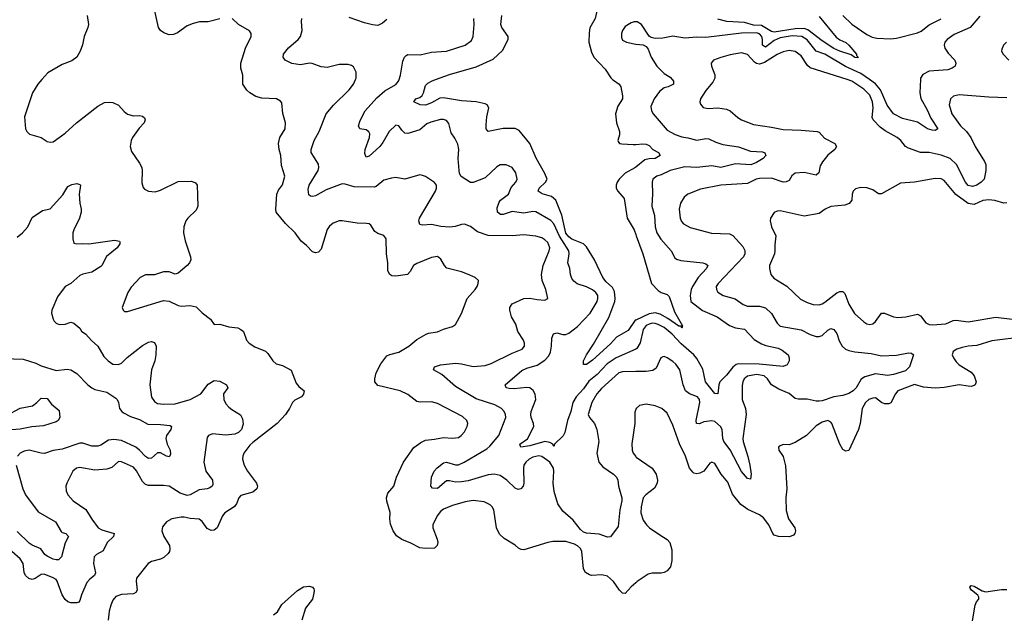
# Model space of a CAD drawing. Header units: inches. Extents: x 1552611 to 1694776, y 811966 to 917215.
# Tile 293 of 549: x 1635866 to 1642473, y 876415 to 880402. Entities that reach past the tile are written whole.
import ezdxf

# ---------------------------------------------------------------- set-up
doc = ezdxf.new("R2010")
doc.units = ezdxf.units.IN
doc.header["$MEASUREMENT"] = 0
for name, color, linetype in [('B6837', 7, 'Continuous'), ('B6838', 7, 'Continuous'), ('B6847', 7, 'Continuous'), ('B6848', 7, 'Continuous')]:
    doc.layers.add(name, color=color, linetype=linetype)

msp = doc.modelspace()

# ---------------------------------------------------------------- linework, layer by layer
at = {"layer": 'B6837', "color": 5}
for points, elevation in [([(1636015.5, 880000), (1635988.5, 879970), (1635952.2, 879910), (1635898, 879750), (1635903.8, 879670), (1635914, 879650), (1635932.4, 879632.4), (1636010, 879610.5), (1636050, 879584.9), (1636070, 879579.3), (1636090, 879581.6), (1636170, 879640.3), (1636247.8, 879710), (1636390, 879822), (1636434.7, 879845.3), (1636470, 879848.7), (1636490, 879845.3), (1636528.9, 879828.9), (1636566.1, 879786.1), (1636590, 879767.2), (1636630, 879755.8), (1636670, 879758.4), (1636690, 879754.9), (1636703.4, 879743.4), (1636708, 879730), (1636700.4, 879710), (1636666.5, 879673.5), (1636623.1, 879610), (1636613.4, 879590), (1636607.2, 879550), (1636616.7, 879516.7), (1636670, 879439.1), (1636684.4, 879410), (1636688.5, 879390), (1636686.4, 879306.4), (1636695.5, 879275.5), (1636704.4, 879264.4), (1636730.4, 879250.4), (1636775.2, 879244.8), (1636810, 879257.1), (1636930, 879315.3), (1637018.4, 879318.4), (1637045.5, 879305.5), (1637056.3, 879290), (1637062, 879150), (1637050, 879122.9), (1636993.7, 879070), (1636980.3, 879050), (1636966.5, 879010), (1636965.5, 878970), (1636975.9, 878915.9), (1637012.4, 878810), (1637014.9, 878790), (1637004.9, 878770), (1636990.7, 878750), (1636930, 878699.3), (1636910, 878692.7), (1636870, 878709.6), (1636830, 878707.8), (1636770, 878689.4), (1636710, 878687.3), (1636673.4, 878670), (1636613.8, 878606.2), (1636590.5, 878570), (1636553.4, 878470), (1636560.7, 878450), (1636570, 878443), (1636590, 878442.4), (1636830, 878515.3), (1636870, 878512.2), (1636930, 878481.3), (1636950, 878477), (1637010, 878483.1), (1637050, 878472.4), (1637090, 878433), (1637146, 878390), (1637170, 878354), (1637210, 878357.3), (1637270, 878338.4), (1637330, 878332), (1637350, 878322), (1637366.7, 878306.7), (1637388, 878250), (1637406.8, 878230), (1637444.8, 878204.8), (1637515.2, 878175.2), (1637530, 878160.5), (1637563.7, 878110), (1637588, 878090), (1637630, 878079.5), (1637687.9, 878047.9), (1637721, 877961), (1637739.1, 877939.1), (1637774.3, 877910), (1637770, 877886), (1637756.3, 877870), (1637713.1, 877846.9), (1637695.5, 877830), (1637675.8, 877790), (1637648.5, 877750), (1637594.4, 877690), (1637430, 877562.4), (1637410, 877543.5), (1637368.9, 877490), (1637362.3, 877470), (1637362, 877450), (1637371.5, 877410), (1637393.8, 877370), (1637454.6, 877290), (1637461.7, 877270), (1637456.5, 877250), (1637430, 877228.9), (1637350, 877206.6), (1637336.5, 877190), (1637320.7, 877150), (1637304.7, 877130), (1637241.5, 877090), (1637227.5, 877070), (1637191.3, 876990), (1637170, 876973.3), (1637150, 876971.8), (1637124.1, 876984.1), (1637090, 877032.1), (1637070, 877047.6), (1637010, 877051.3), (1636970, 877061.5), (1636950, 877061.8), (1636886, 877050), (1636850.7, 877030), (1636824.7, 876995.3), (1636819.3, 876970), (1636834, 876930), (1636870.3, 876870), (1636874.4, 876845.6), (1636872, 876830), (1636863, 876817), (1636832.7, 876790), (1636810, 876778.3), (1636750, 876763), (1636728.2, 876750), (1636650.4, 876650), (1636647.8, 876630), (1636654, 876570), (1636646.3, 876553.7), (1636630, 876546.2), (1636550, 876541.5), (1636511.6, 876528.4), (1636490, 876502.7), (1636476.5, 876470), (1636465.5, 876430), (1636460.3, 876370)], 980), ([(1640000, 876619.4), (1639970, 876593.7), (1639930, 876548.7), (1639910, 876550.7), (1639890, 876570.7), (1639850, 876629), (1639810, 876664.4), (1639772.3, 876672.3), (1639704, 876670), (1639690, 876672.8), (1639662.7, 876690), (1639650, 876714), (1639638.3, 876830), (1639629.8, 876850), (1639610, 876869), (1639590, 876878.3), (1639530, 876896.8), (1639442.8, 876897.2), (1639410, 876891), (1639250, 876841.4), (1639230, 876842.9), (1639212.9, 876852.9), (1639190, 876872.7), (1639116.6, 876916.6), (1639086, 876946), (1639065.3, 876990), (1639047.2, 877110), (1639036.8, 877130), (1639022.6, 877142.6), (1638982.7, 877162.7), (1638910, 877172.3), (1638855.2, 877164.8), (1638770, 877139.4), (1638710, 877114), (1638690, 877099.8), (1638667.1, 877070), (1638639.2, 877010), (1638637.5, 876990), (1638668, 876912), (1638670.8, 876890), (1638666.9, 876870), (1638650, 876853.1), (1638590, 876850.6), (1638550, 876854.6), (1638490, 876887.1), (1638429.9, 876909.9), (1638394.9, 876934.9), (1638372, 876970), (1638354.6, 877014.5), (1638349.8, 877050), (1638351.6, 877091.6), (1638329, 877169), (1638327.7, 877190), (1638337, 877223), (1638376.3, 877270), (1638394, 877330), (1638441, 877430), (1638510, 877528.4), (1638557.4, 877562.6), (1638590, 877577.8), (1638650, 877583.8), (1638710, 877596.5), (1638770, 877590.3), (1638810, 877595.8), (1638829.5, 877610), (1638850, 877633.4), (1638869.7, 877670), (1638874.3, 877690), (1638866, 877710), (1638836.9, 877736.9), (1638670, 877824), (1638630, 877834.8), (1638553, 877833), (1638530, 877838.7), (1638470, 877884.7), (1638419.3, 877910), (1638270, 877944.7), (1638249.7, 877970), (1638248.5, 877990), (1638258.8, 878030), (1638288.5, 878091.5), (1638330, 878143.6), (1638350, 878154.3), (1638410, 878168.9), (1638476.9, 878210), (1638530, 878254.9), (1638593.2, 878290), (1638610, 878297), (1638670, 878305.3), (1638710, 878323.8), (1638770, 878342), (1638790, 878354), (1638831.3, 878428.7), (1638869.8, 878530.2), (1638922.7, 878590), (1638935.1, 878610), (1638942.7, 878630), (1638944, 878650), (1638922, 878670), (1638870, 878693), (1638830, 878707.8), (1638732.8, 878732.8), (1638716.2, 878750), (1638692.6, 878792.6), (1638670, 878811.1), (1638630, 878805.1), (1638530, 878765.1), (1638508.7, 878750), (1638485.5, 878710), (1638468.6, 878691.4), (1638390, 878679.7), (1638362.7, 878682.7), (1638349.3, 878690), (1638335.6, 878715.6), (1638337.4, 878770), (1638327.1, 878830), (1638326, 878930), (1638310, 878951.8), (1638270, 878965.1), (1638250, 878979.6), (1638222.8, 879022.8), (1638210.8, 879030.8), (1638193.9, 879033.9), (1638130, 879035.6), (1638030, 879051.8), (1638010, 879051.8), (1637970, 879034.5), (1637945.4, 879014.5), (1637930, 878991.8), (1637890, 878861.2), (1637870, 878840.9), (1637850, 878835.1), (1637830, 878843.7), (1637790, 878885.6), (1637754.2, 878914.1), (1637715.1, 878970), (1637650, 879032.3), (1637586.4, 879110), (1637584.4, 879130), (1637592.2, 879230), (1637603, 879257), (1637630, 879293), (1637644.8, 879350), (1637622.8, 879422.8), (1637619.2, 879490), (1637607.1, 879530), (1637603.5, 879570), (1637612.2, 879610), (1637647.6, 879670), (1637649.6, 879710), (1637631.9, 879771.9), (1637624.1, 879844.1), (1637615.6, 879855.6), (1637590, 879871.3), (1637490, 879876), (1637450, 879885.1), (1637410, 879909.7), (1637390, 879928.3), (1637363.9, 879970), (1637363.7, 880000)], 980), ([(1640000, 878038.3), (1639910, 878036.2), (1639886.7, 878030), (1639770, 877926), (1639738.2, 877890), (1639705.3, 877830), (1639681.2, 877750), (1639688.7, 877730), (1639722.5, 877690), (1639739.3, 877650), (1639752.9, 877570), (1639737.8, 877490), (1639752.6, 877430), (1639779, 877399), (1639851.6, 877350), (1639871.5, 877330), (1639880.3, 877310), (1639884.5, 877270), (1639905.8, 877190), (1639907.5, 877170), (1639893.8, 877110), (1639882.2, 876997.8), (1639830, 876929.5), (1639810, 876926), (1639754, 876946), (1639670, 876952.3), (1639650, 876961), (1639630, 876978.2), (1639580, 877040), (1639510, 877101.5), (1639477, 877150), (1639453.1, 877233.1), (1639444.9, 877290), (1639451.3, 877370), (1639448.7, 877390), (1639423.2, 877430), (1639370, 877467.9), (1639350, 877472.2), (1639310, 877463.9), (1639283.9, 877450), (1639261.5, 877430), (1639249.4, 877410), (1639246.1, 877390), (1639249, 877290), (1639243.5, 877270), (1639228.1, 877251.9), (1639210, 877247.4), (1639190, 877255.4), (1639134.2, 877310), (1639090, 877339.6), (1639050, 877349.9), (1639010, 877344.2), (1638875.5, 877304.5), (1638830, 877297.2), (1638790, 877295.4), (1638750, 877303.9), (1638730, 877303.7), (1638670, 877253.8), (1638636.2, 877256.2), (1638623.8, 877270), (1638629.8, 877330), (1638648.2, 877370), (1638668, 877392), (1638710, 877425.2), (1638730, 877431), (1638790, 877411.3), (1638810, 877411.8), (1638848.9, 877430), (1639000.2, 877519.8), (1639021.4, 877538.6), (1639080.9, 877610), (1639128.3, 877730), (1639126.6, 877750), (1639118, 877770), (1639098.9, 877790), (1639055.1, 877815.1), (1638930, 877855.2), (1638790, 877937.8), (1638699.3, 878019.3), (1638642.7, 878050), (1638649.4, 878070), (1638690, 878084), (1638790, 878094.2), (1638830, 878091.1), (1638910, 878073.7), (1638990, 878079.7), (1639030, 878092.3), (1639170, 878163.2), (1639238.4, 878190), (1639252.8, 878210), (1639254, 878230), (1639246.3, 878250), (1639208.6, 878308.6), (1639196.4, 878356.4), (1639167, 878407), (1639154.7, 878450), (1639155.4, 878470), (1639170, 878493.7), (1639249.8, 878530.2), (1639290, 878531.1), (1639338.4, 878521.6), (1639390, 878519.3), (1639409.2, 878530), (1639396.9, 878590), (1639372.4, 878650), (1639367.7, 878690), (1639377.7, 878750), (1639419.8, 878850), (1639423.9, 878870), (1639410, 878905.6), (1639390, 878924.4), (1639370, 878937.2), (1639330, 878947.2), (1639250, 878957.2), (1639170.2, 878949.8), (1639010, 878951.7), (1638937.8, 878977.8), (1638890, 879013), (1638850, 879028.3), (1638830, 879027.2), (1638787.8, 879012.2), (1638752.1, 879008), (1638692.9, 879013), (1638630, 879026.6), (1638570, 879020.9), (1638550, 879026.3), (1638543.5, 879050), (1638547.8, 879070), (1638655.5, 879250), (1638663.5, 879270), (1638662.9, 879290), (1638650, 879309.3), (1638590, 879349.4), (1638570, 879356.2), (1638550, 879359.6), (1638450, 879331.3), (1638390, 879341.5), (1638362, 879338), (1638310, 879324.7), (1638258, 879282), (1638243.7, 879276.3), (1638110, 879278.5), (1638050, 879297.3), (1638030, 879298.5), (1637921.4, 879258.6), (1637850, 879219.7), (1637830, 879213.6), (1637816.6, 879216.6), (1637806.7, 879226.7), (1637801.8, 879261.8), (1637807.7, 879290), (1637868.2, 879390), (1637874.3, 879410), (1637871.3, 879431.3), (1637822.9, 879510), (1637821.6, 879530), (1637842.2, 879590), (1637875, 879650), (1637923.5, 879770), (1637972.7, 879827.3), (1638076.3, 879930), (1638105.1, 879970), (1638118.4, 880000)], 960), ([(1640000, 878189.2), (1639868.7, 878130), (1639808.7, 878091.3), (1639741.2, 878018.8), (1639685.6, 877974.4), (1639650, 877922), (1639599.8, 877870), (1639578.3, 877830), (1639565.4, 877770), (1639542.9, 877710), (1639523.8, 877630), (1639512.1, 877607.9), (1639454.9, 877550), (1639450, 877535.3), (1639443.7, 877550), (1639422.8, 877562.8), (1639390, 877569.9), (1639290, 877539.5), (1639228.7, 877530), (1639222.6, 877550), (1639273, 877587), (1639315.4, 877670), (1639314.3, 877690), (1639298.3, 877730), (1639295.1, 877750), (1639298.5, 877770), (1639328.9, 877850), (1639326.1, 877886.1), (1639312.4, 877912.4), (1639290, 877928.7), (1639270, 877931.5), (1639183.7, 877923.7), (1639150, 877925), (1639129.4, 877930), (1639124.7, 877950), (1639234.9, 878045.1), (1639270, 878062.3), (1639338, 878082), (1639390, 878114.4), (1639416.4, 878143.6), (1639428.4, 878170), (1639434.9, 878210), (1639436.2, 878263.8), (1639447.3, 878292.7), (1639470, 878299), (1639510, 878288.1), (1639530, 878288.1), (1639550, 878297.6), (1639610, 878340.6), (1639694.1, 878430), (1639741, 878510), (1639746.3, 878530), (1639745.6, 878550), (1639733.1, 878570), (1639710, 878588.7), (1639670, 878607.9), (1639607.4, 878627.4), (1639584.7, 878644.7), (1639570, 878664.2), (1639561.1, 878690), (1639557.5, 878730), (1639544.5, 878770), (1639554.1, 878830), (1639549.9, 878850), (1639488.5, 878948.5), (1639450.4, 879030.4), (1639430, 879052.4), (1639330, 879110.7), (1639310, 879113.7), (1639250, 879102.6), (1639170, 879113.6), (1639110, 879093.3), (1639092.7, 879092.7), (1639071.5, 879110), (1639070, 879138), (1639083.7, 879176.3), (1639092.6, 879190), (1639146.2, 879230), (1639164.9, 879275.1), (1639194.7, 879310), (1639204, 879330), (1639194.6, 879374.5), (1639170, 879409.7), (1639130, 879426.6), (1639090, 879427.8), (1639067, 879413), (1638990, 879339.3), (1638910, 879309.4), (1638890, 879309.3), (1638828.9, 879348.9), (1638817.8, 879370), (1638814.2, 879390), (1638807.4, 879470), (1638812.2, 879530), (1638805, 879565), (1638785.7, 879605.7), (1638761.2, 879641.2), (1638744.6, 879704.6), (1638730, 879724), (1638710, 879731.6), (1638690, 879732.2), (1638625.5, 879714.5), (1638598.4, 879701.6), (1638550, 879662.3), (1638470, 879637.6), (1638450, 879640.7), (1638430, 879659.5), (1638410, 879689.4), (1638390, 879694.3), (1638344.8, 879650), (1638303.8, 879576.2), (1638282.7, 879550), (1638210, 879484.7), (1638190, 879478), (1638182.3, 879502.3), (1638184.1, 879530), (1638213.3, 879610), (1638214.8, 879634.8), (1638209.8, 879649.8), (1638190, 879662.7), (1638148.9, 879668.9), (1638138.5, 879690), (1638150, 879726), (1638185.1, 879790), (1638262, 879878), (1638315.4, 879924.6), (1638390, 879967.6), (1638408.2, 879990), (1638411.5, 880000)], 940), ([(1640000, 878384.7), (1639996.8, 878383.2), (1639950, 878313.8), (1639870.7, 878269.3), (1639830, 878225.1), (1639710, 878114.5), (1639670, 878086.6), (1639650, 878085.2), (1639649.7, 878110), (1639669.8, 878150), (1639717, 878223), (1639819.3, 878400.7), (1639859.7, 878510), (1639862.1, 878530), (1639856.9, 878576.9), (1639843.6, 878603.6), (1639800.8, 878640.8), (1639778.8, 878670), (1639722.5, 878790), (1639670, 878875.9), (1639650, 878897), (1639570, 878928.6), (1639550, 878942.6), (1639530, 878968.2), (1639503.1, 879090), (1639464.7, 879190), (1639435, 879215), (1639371.7, 879231.8), (1639344.2, 879250), (1639350.8, 879270), (1639394.2, 879310), (1639404.6, 879330), (1639390, 879368.3), (1639332.4, 879472.4), (1639288.7, 879570), (1639216.8, 879656.8), (1639190, 879672.1), (1639110, 879671.1), (1639009, 879650), (1638996.2, 879670), (1638996.3, 879696.3), (1639001.1, 879750), (1639013.3, 879810), (1639002.7, 879830), (1638990, 879835.8), (1638929, 879851), (1638830, 879856.4), (1638710, 879877.5), (1638685.4, 879874.6), (1638630, 879842.5), (1638590, 879828.2), (1638553.2, 879830), (1638509.8, 879850), (1638524.5, 879870), (1638550, 879879.6), (1638566.7, 879893.3), (1638576.1, 879910), (1638590, 879959.5), (1638605, 879975), (1638629.6, 879990), (1638657, 880000)], 920), ([(1639844.9, 880000), (1639850, 879994.9), (1639888.9, 879968.9), (1639899.5, 879950), (1639912.2, 879890), (1639911.3, 879870), (1639878.7, 879821.3), (1639864.2, 879770), (1639870.3, 879710), (1639890.4, 879650), (1639890.4, 879629.6), (1639880.7, 879590), (1639883, 879583), (1639890.7, 879570.7), (1639907.3, 879567.3), (1639983.5, 879563.5), (1640000, 879564.7)], 920), ([(1640000, 879411.1), (1639993.9, 879406.1), (1639930, 879370.7), (1639888.9, 879330), (1639875.7, 879310), (1639868.8, 879290), (1639869.4, 879270), (1639880.7, 879250), (1639921.5, 879201.5), (1639942, 879070), (1639988.8, 878990), (1640000, 878960.3)], 920), ([(1635850, 878942), (1635885.1, 878970), (1635919.6, 879010), (1635950, 879072.4), (1636019.3, 879120.7), (1636070, 879132.7), (1636154.6, 879225.4), (1636190, 879281.6), (1636214.9, 879294.9), (1636250, 879300.7), (1636270, 879294.8), (1636273, 879290), (1636265.3, 879230), (1636268.8, 879168.8), (1636278.4, 879130), (1636278.7, 879110), (1636268.1, 879070), (1636228.6, 878991.4), (1636222.7, 878970), (1636222.2, 878930), (1636230, 878902), (1636250, 878895.8), (1636290, 878899.5), (1636330, 878896.9), (1636502, 878922), (1636534.6, 878914.6), (1636538.8, 878910), (1636536.8, 878896.8), (1636519.1, 878870), (1636447.9, 878812.1), (1636418, 878750), (1636410, 878743.5), (1636350, 878707.2), (1636290, 878693.2), (1636270, 878683.5), (1636210, 878631.2), (1636170, 878609.5), (1636120.5, 878539.5), (1636082.4, 878450), (1636078.4, 878430), (1636090.4, 878390), (1636098.2, 878378.2), (1636110, 878364.4), (1636130, 878353.7), (1636170, 878356), (1636210, 878370.3), (1636230, 878363.7), (1636268.5, 878330), (1636280.5, 878310), (1636310.2, 878290.2), (1636347.3, 878247.3), (1636390, 878210.3), (1636430, 878140.3), (1636458.7, 878110), (1636490, 878089.3), (1636530, 878087.2), (1636550, 878094.9), (1636588, 878132), (1636690, 878214.4), (1636730, 878236.5), (1636750, 878240.4), (1636770, 878233), (1636782.4, 878210), (1636779.6, 878150), (1636772.3, 878110), (1636750.3, 878050), (1636738.8, 877950), (1636750, 877867.7), (1636770, 877837), (1636790, 877825.2), (1636830, 877819.6), (1636910, 877822.4), (1637009.6, 877850), (1637081.1, 877890), (1637130, 877952.9), (1637170, 877978), (1637210, 877973.7), (1637254, 877950), (1637262.8, 877930), (1637234, 877890), (1637235.3, 877850), (1637250, 877823), (1637270, 877800.5), (1637290, 877783), (1637347.5, 877747.5), (1637360.9, 877720.9), (1637365.1, 877685.1), (1637353.8, 877650), (1637334.4, 877630), (1637310, 877618.9), (1637250, 877611.2), (1637159.6, 877620.4), (1637133, 877610), (1637123.5, 877596.5), (1637101.2, 877430), (1637114, 877370), (1637158.9, 877310), (1637160.9, 877279.1), (1637158, 877270), (1637142.9, 877257.1), (1637124.7, 877250), (1637070, 877243.8), (1637010.1, 877209.9), (1636990, 877206), (1636942.2, 877222.2), (1636870, 877268.7), (1636830, 877274.2), (1636730, 877273.6), (1636710, 877280.9), (1636690, 877299.7), (1636650, 877372.1), (1636630, 877395.9), (1636550, 877433.1), (1636530, 877433.7), (1636485.1, 877394.9), (1636450, 877382.8), (1636370, 877376.5), (1636270, 877394.5), (1636247, 877390), (1636223.5, 877370), (1636181.3, 877290), (1636175.8, 877270), (1636176.7, 877236.7), (1636188.5, 877210), (1636225.3, 877170), (1636310, 877112.4), (1636350, 877047.4), (1636392.9, 876990), (1636416.3, 876976.3), (1636499.5, 876950), (1636496, 876930), (1636453.5, 876890), (1636426.4, 876833.6), (1636380.3, 876810), (1636366.3, 876793.7), (1636361.3, 876750), (1636373.9, 876686.1), (1636367.8, 876670), (1636335.7, 876644.3), (1636317.3, 876622.7), (1636280.2, 876539.8), (1636270, 876501.2), (1636262, 876490), (1636250, 876485.1), (1636210, 876486.2), (1636190, 876491.8), (1636170, 876507.4), (1636150, 876538), (1636118, 876630), (1636110, 876641.1), (1636090, 876654.1), (1636030, 876677), (1636010, 876676.2), (1635970, 876649.8), (1635950, 876642.2), (1635928.1, 876648.1), (1635905.1, 876670), (1635894.8, 876690), (1635889.8, 876749.8), (1635870, 876780.5), (1635813.3, 876830)], 960), ([(1635690.9, 878129.1), (1635890, 878121.5), (1635974.6, 878094.6), (1636010, 878076.5), (1636110, 878045.7), (1636184.6, 878055.4), (1636210, 878050.3), (1636250, 878024.9), (1636323.2, 877950), (1636350, 877929.3), (1636370, 877918.5), (1636450, 877899.6), (1636510, 877860.3), (1636520.3, 877850), (1636528.9, 877830), (1636536.1, 877790), (1636550.2, 877770.2), (1636562, 877762), (1636610, 877736.2), (1636670, 877716.1), (1636726.4, 877686.4), (1636810, 877683.9), (1636875.8, 877675.8), (1636883.7, 877670), (1636880.8, 877650), (1636851.8, 877610), (1636847.4, 877590), (1636856.1, 877550), (1636875.2, 877510), (1636878.2, 877481.8), (1636870, 877466.6), (1636850, 877471.1), (1636810, 877491.9), (1636790, 877491.7), (1636750, 877457.4), (1636730, 877455.6), (1636710, 877468.9), (1636670.3, 877510.3), (1636644.2, 877530), (1636550, 877574.6), (1636496.6, 877583.4), (1636461.6, 877578.4), (1636410, 877544.1), (1636390, 877537.2), (1636350, 877538.1), (1636290, 877557.7), (1636270, 877557.4), (1636150, 877518.2), (1636090, 877507.6), (1636031.2, 877488.8), (1636010, 877489.9), (1635930.2, 877509.8), (1635895.5, 877504.5), (1635868.2, 877490), (1635850.4, 877470)], 940), ([(1635777.4, 877742.6), (1635870, 877792.4), (1635952.1, 877807.9), (1635981.7, 877830), (1636010, 877860.4), (1636050, 877857.1), (1636080.1, 877820.1), (1636130, 877776.3), (1636136, 877730), (1636123.1, 877710), (1636110, 877701.2), (1636026.4, 877673.6), (1635948.4, 877668.4), (1635870, 877652.8), (1635810, 877646.3)], 920), ([(1640000, 877784.1), (1639993, 877767), (1639993.1, 877690), (1639973.9, 877553.9), (1639976, 877510), (1639983.1, 877490), (1640000, 877468.5)], 980), ([(1635841.1, 877410), (1635886.4, 877250), (1635903.8, 877210), (1635990, 877096.5), (1636105.3, 877030), (1636144, 876964), (1636150, 876958), (1636176, 876950), (1636193.4, 876930), (1636171.4, 876888.6), (1636146, 876794), (1636126.1, 876773.9), (1636110, 876773.3), (1636090, 876779.4), (1636050, 876798.2), (1636035.1, 876810), (1636007.6, 876847.6), (1635950, 876871.8), (1635930, 876886.1), (1635850, 876964.2)], 940), ([(1637570, 876404.2), (1637595.8, 876424.2), (1637625.9, 876474.1), (1637730, 876567.6), (1637770, 876592), (1637810, 876597), (1637830.8, 876590), (1637839, 876579), (1637843, 876570), (1637840.3, 876550), (1637830, 876509.3), (1637784.9, 876450), (1637759.6, 876370)], 980)]:
    msp.add_lwpolyline(points, dxfattribs=dict(at, elevation=elevation))
at = {"layer": 'B6838', "color": 5}
for points, elevation in [([(1640000, 880593.9), (1639995.5, 880595.5), (1639934.7, 880630), (1639910, 880636.5), (1639862.5, 880637.5), (1639830, 880630.8), (1639785.8, 880594.2), (1639775.3, 880570), (1639771.7, 880528.3), (1639740.9, 880470), (1639728, 880410), (1639692.7, 880347.3), (1639687, 880313), (1639686, 880250), (1639702.9, 880182.9), (1639719, 880150), (1639793.7, 880070), (1639832.5, 880012.5), (1639844.9, 880000)], 920), ([(1637210, 880408.5), (1637130, 880386.6), (1637073.5, 880386.5), (1637030, 880376.9), (1636990, 880361.3), (1636925.8, 880314.2), (1636897.5, 880302.5), (1636870, 880301.4), (1636833, 880313), (1636811.2, 880330), (1636798, 880350), (1636765.1, 880490)], 980), ([(1636318.4, 880430), (1636327, 880370), (1636324.2, 880350), (1636299.5, 880290), (1636286.7, 880233.3), (1636270.7, 880190.7), (1636248.8, 880151.2), (1636215.4, 880124.6), (1636150, 880102), (1636055.5, 880044.5), (1636015.5, 880000)], 980), ([(1637363.7, 880000), (1637363.5, 880030), (1637350, 880075.3), (1637349.8, 880110), (1637381.1, 880210), (1637418.7, 880290), (1637418.4, 880310), (1637408.2, 880328.2), (1637335.1, 880370), (1637292.7, 880410)], 980), ([(1638118.4, 880000), (1638122.9, 880010), (1638123.7, 880050), (1638105.1, 880085.1), (1638093.6, 880093.6), (1638070, 880100.7), (1638010, 880100.5), (1637930, 880080.4), (1637890, 880085.4), (1637827.9, 880107.9), (1637810, 880109.8), (1637750, 880099.3), (1637692.7, 880107.3), (1637647, 880130), (1637634, 880150), (1637636.9, 880170), (1637670, 880213.4), (1637734.3, 880270), (1637749.8, 880290.2), (1637760.4, 880330), (1637756, 880390), (1637759.7, 880410)], 960), ([(1638330, 880403.1), (1638300.5, 880379.5), (1638270, 880363.8), (1638233.3, 880366.7), (1638180.5, 880380.5), (1638076.6, 880416.6)], 940), ([(1638411.5, 880000), (1638421.3, 880030), (1638436.3, 880123.7), (1638448.8, 880151.2), (1638458.8, 880161.2), (1638471.1, 880168.9), (1638553.5, 880166.5), (1638630, 880183.2), (1638730, 880191.5), (1638854.5, 880230), (1638897.4, 880262.6), (1638909.6, 880290), (1638915.4, 880370), (1638912.6, 880410)], 940), ([(1638657, 880000), (1638750, 880034), (1638930, 880086.1), (1639044, 880136), (1639105, 880195), (1639144.8, 880270), (1639143.7, 880290), (1639101.9, 880350), (1639095.2, 880370), (1639102.3, 880430)], 920), ([(1640000, 880387.9), (1639990, 880388), (1639970, 880380.5), (1639930, 880355.6), (1639910.4, 880330), (1639903.6, 880310), (1639903.4, 880283.4), (1639910, 880263.8), (1639938, 880250), (1639990, 880239), (1640000, 880238)], 940)]:
    msp.add_lwpolyline(points, dxfattribs=dict(at, elevation=elevation))
at = {"layer": 'B6847', "color": 5}
for points, elevation in [([(1640525.9, 880000), (1640518, 879982), (1640470, 879926), (1640434.9, 879870), (1640430.4, 879850), (1640434, 879834), (1640453.1, 879813.1), (1640485.9, 879805.9), (1640550, 879810.2), (1640610, 879801.5), (1640634.4, 879790), (1640685, 879745), (1640709.3, 879729.3), (1640790, 879697.2), (1640910, 879680.7), (1640990, 879663.8), (1641110, 879660.2), (1641218, 879650), (1641230, 879645.5), (1641266, 879606), (1641336.3, 879570), (1641347.7, 879550), (1641335.5, 879530), (1641290, 879493), (1641252.3, 879447.7), (1641238.5, 879421.5), (1641227.8, 879372.3), (1641210, 879358), (1641130, 879374.8), (1641070, 879370.8), (1641047.5, 879352.5), (1641030, 879322.9), (1641010, 879312.6), (1640990, 879310.9), (1640910, 879337), (1640830, 879336.2), (1640808.9, 879331.1), (1640750, 879301.8), (1640570, 879291.4), (1640435.2, 879264.8), (1640350.4, 879230), (1640324.6, 879210), (1640300.3, 879170), (1640292.4, 879130), (1640299, 879070), (1640306.8, 879046.8), (1640319.5, 879030), (1640365.9, 879005.9), (1640509.3, 878969.3), (1640630, 878963.6), (1640651.4, 878951.4), (1640718.1, 878878.1), (1640731.7, 878851.7), (1640731.1, 878830), (1640722, 878810), (1640552.8, 878630), (1640540.3, 878610), (1640540.9, 878590), (1640550, 878573), (1640587.3, 878550), (1640667.8, 878527.8), (1640721.6, 878490), (1640750, 878477.3), (1640830, 878476.9), (1640870, 878467.4), (1640910, 878428.8), (1640950, 878363.8), (1640970, 878344), (1641110, 878318.2), (1641170, 878287.1), (1641210, 878274.7), (1641230, 878274.9), (1641250, 878281.7), (1641290, 878317), (1641310, 878327), (1641330, 878322), (1641350, 878294.9), (1641366.1, 878246.1), (1641385.8, 878210), (1641407.2, 878190), (1641430, 878179.8), (1641470, 878170.1), (1641579.2, 878159.2), (1641650, 878144.7), (1641750, 878149.1), (1641830, 878164.7), (1641850, 878162), (1641864.4, 878150), (1641836.2, 878070), (1641810, 878043.7), (1641730, 878018.1), (1641690, 878012.3), (1641610, 878023), (1641536.9, 878003.1), (1641512.5, 877987.5), (1641479.3, 877930), (1641458.9, 877910), (1641430, 877891.3), (1641390, 877878.4), (1641329.1, 877869.1), (1641250, 877841.9), (1641230, 877839), (1641210, 877839.4), (1641150, 877853.4), (1641090, 877853.3), (1641070, 877858.7), (1641030, 877890.8), (1640959.4, 877919.4), (1640911.1, 877950), (1640883.9, 877990), (1640862.4, 878010), (1640810, 878019.1), (1640750, 878007.8), (1640727.9, 877990), (1640718.5, 877970), (1640714.8, 877945.2), (1640713.5, 877850), (1640735.5, 877790), (1640742, 877750), (1640718.7, 877590), (1640720.2, 877570), (1640752.3, 877467.7), (1640765.3, 877410), (1640773.7, 877350), (1640770, 877315.3), (1640750, 877319.6), (1640710, 877367.6), (1640633.9, 877513.9), (1640590.4, 877570), (1640584.5, 877590), (1640579.4, 877650), (1640569.8, 877670), (1640530, 877702.9), (1640510, 877708), (1640458, 877702), (1640428.3, 877688.3), (1640408.2, 877690), (1640406, 877710), (1640429, 877830), (1640427.8, 877850), (1640413.7, 877870), (1640360.5, 877890), (1640334.7, 877910), (1640318, 877950), (1640294.8, 878050), (1640270, 878088.2), (1640250, 878107.1), (1640210, 878130.9), (1640190, 878138.9), (1640182.3, 878137.7), (1640168.2, 878131.8), (1640138, 878062), (1640114.4, 878045.6), (1640070, 878039.9), (1640000, 878038.3)], 960), ([(1640244.9, 880000), (1640254, 879990), (1640254, 879970), (1640250, 879966.6), (1640218, 879950), (1640190, 879944.2), (1640159.5, 879920.5), (1640123.1, 879870), (1640100.7, 879819.3), (1640105.3, 879790), (1640116.9, 879770), (1640210, 879660.2), (1640265.3, 879630), (1640310, 879614.6), (1640350, 879609.5), (1640410, 879593.7), (1640470, 879603.9), (1640490, 879602), (1640538.5, 879578.5), (1640583.5, 879563.5), (1640688.9, 879548.9), (1640770, 879519), (1640850, 879515.1), (1640867.1, 879507.1), (1640872.2, 879490), (1640855.9, 879470), (1640810, 879441.9), (1640772.2, 879427.8), (1640670, 879434.9), (1640570, 879409.9), (1640510, 879419.9), (1640410, 879409.9), (1640330, 879414), (1640231, 879389), (1640170, 879358.9), (1640141, 879350), (1640115.5, 879330), (1640110.4, 879310), (1640113.1, 879233.1), (1640108.2, 879150), (1640126.7, 879086.7), (1640129.5, 879010), (1640140.9, 878970), (1640168.5, 878928.5), (1640237.8, 878850), (1640262, 878802), (1640272.7, 878792.7), (1640303.6, 878783.6), (1640450, 878769.1), (1640470, 878761.7), (1640483.7, 878750), (1640474.7, 878730), (1640418.7, 878670), (1640380.5, 878610), (1640371.6, 878590), (1640364.1, 878550), (1640370, 878509.1), (1640448.2, 878448.2), (1640545.9, 878405.9), (1640628.7, 878348.7), (1640670, 878333.4), (1640730, 878323.8), (1640794.5, 878254.5), (1640844.8, 878224.8), (1640873, 878213), (1640956.1, 878196.1), (1640983.4, 878183.4), (1641023, 878150), (1641030.5, 878130), (1641028.5, 878110), (1641017.1, 878082.9), (1640990, 878072.3), (1640829.3, 878089.3), (1640690, 878090.4), (1640674.5, 878085.5), (1640652.3, 878067.7), (1640610, 878015.2), (1640565.2, 877970), (1640557.5, 877950), (1640550.2, 877889.8), (1640530, 877892.4), (1640467.2, 877970), (1640450, 878055.1), (1640410, 878125.3), (1640389.2, 878150), (1640305.2, 878225.2), (1640244.6, 878290), (1640190, 878333.9), (1640150, 878355.8), (1640130, 878361.5), (1640110, 878363), (1640090, 878358.1), (1640070, 878347.2), (1640050, 878321), (1640028.6, 878231.4), (1640007.5, 878192.5), (1640000, 878189.2)], 940), ([(1642490, 879877.5), (1642370, 879880.8), (1642170, 879898.2), (1642131.5, 879888.5), (1642112.4, 879870), (1642104, 879830), (1642121.3, 879770), (1642179, 879690), (1642218.9, 879650), (1642248.6, 879610), (1642278.6, 879550), (1642340.7, 879450), (1642348.3, 879430), (1642350, 879388), (1642338.2, 879330), (1642318.6, 879310), (1642290, 879291.2), (1642258.9, 879281.1), (1642230, 879289.4), (1642211.9, 879310), (1642151.6, 879430), (1642110, 879468.7), (1642050, 879493), (1641970, 879510.5), (1641910, 879510.7), (1641830, 879538.9), (1641810.5, 879550.5), (1641779.2, 879590), (1641753.5, 879610), (1641674.7, 879654.7), (1641639.9, 879679.9), (1641592.9, 879730), (1641585.8, 879745.8), (1641592.2, 879810), (1641589.3, 879850), (1641570, 879895.7), (1641530, 879935.9), (1641449.7, 879990), (1641418, 880000)], 960), ([(1641909.9, 880000), (1641906.7, 879910), (1641912.5, 879872.5), (1641956.5, 879796.5), (1641980.7, 879740.7), (1642027.7, 879670), (1642010, 879658.7), (1641990, 879659.7), (1641958, 879670), (1641890, 879713.1), (1641790, 879739.3), (1641730, 879768.7), (1641687.7, 879827.7), (1641642.6, 879930), (1641610, 879972.2), (1641569.5, 880000)], 940), ([(1640000, 879564.7), (1640048.2, 879568.2), (1640070, 879565.8), (1640090, 879556.5), (1640115.6, 879530), (1640153.4, 879510), (1640164.6, 879490), (1640130.3, 879470), (1640090, 879467.6), (1640060.3, 879459.7), (1640000, 879411.1)], 920), ([(1642490, 879171.5), (1642470, 879169.8), (1642410, 879187.8), (1642370, 879192.4), (1642330, 879186.8), (1642270, 879160.7), (1642230, 879167.2), (1642147.2, 879227.2), (1642070, 879321), (1642050, 879332.3), (1642010, 879336.4), (1641870, 879309.7), (1641776.7, 879303.3), (1641650, 879233.3), (1641630, 879233.3), (1641590, 879258.7), (1641550, 879273.6), (1641510, 879274.5), (1641474.9, 879265.1), (1641459.1, 879250), (1641452.7, 879230), (1641450.4, 879190), (1641432.1, 879167.9), (1641404.1, 879155.9), (1641310, 879146.6), (1641271.2, 879128.8), (1641230, 879099.7), (1641130, 879082.6), (1640970, 879117.6), (1640950, 879115.6), (1640930, 879106), (1640904, 879070), (1640902, 879050), (1640910.5, 879010), (1640941.1, 878950), (1640932.6, 878890), (1640934.4, 878850), (1640930.3, 878830.3), (1640898, 878750), (1640896.5, 878730), (1640905.7, 878690), (1640925.6, 878665.6), (1641012.9, 878612.9), (1641105.3, 878525.3), (1641150, 878502.3), (1641190, 878488.9), (1641230, 878487.9), (1641250, 878493.6), (1641270, 878504.2), (1641350, 878566.7), (1641370, 878576.5), (1641390, 878577.3), (1641403.6, 878563.6), (1641430.8, 878490.8), (1641468.7, 878428.7), (1641530, 878371.8), (1641550, 878360.3), (1641570, 878355.3), (1641590, 878358.7), (1641610, 878374.4), (1641650, 878430.4), (1641670, 878431.8), (1641730, 878406), (1641757.7, 878402.3), (1641812.9, 878407.1), (1641890, 878424.9), (1641910, 878413.4), (1641946.6, 878366.6), (1641970, 878354.7), (1641990, 878352), (1642079.9, 878360.1), (1642130, 878381.3), (1642150, 878384.9), (1642230, 878373.5), (1642416.6, 878403.4), (1642671.7, 878371.7)], 980), ([(1640000, 878960.3), (1640003.9, 878950), (1640046.8, 878830), (1640105.4, 878630), (1640150, 878582.3), (1640170, 878570.2), (1640210, 878556.2), (1640223.8, 878543.8), (1640259.1, 878439.1), (1640313.2, 878346.8), (1640310.3, 878329.7), (1640304, 878344), (1640290, 878343.1), (1640215.3, 878395.3), (1640163.7, 878423.7), (1640130, 878432.2), (1640090, 878427.2), (1640000, 878384.7)], 920), ([(1642607.5, 878272.5), (1642390, 878245.3), (1642290, 878213.6), (1642230, 878208.9), (1642190, 878200.1), (1642155.3, 878190), (1642130, 878173.4), (1642124.4, 878150), (1642131.3, 878130), (1642150, 878103.6), (1642170, 878084.7), (1642250, 878033.7), (1642270.3, 878010), (1642283.8, 877970), (1642277.3, 877950), (1642270, 877944.5), (1642250, 877938.9), (1642230, 877939.7), (1642169.8, 877949.8), (1642070, 877931.4), (1642010, 877927.5), (1641930, 877932.9), (1641870, 877952.8), (1641759.3, 877910), (1641742.8, 877890), (1641712.4, 877827.6), (1641699.2, 877820.8), (1641670, 877822), (1641650, 877831.5), (1641610, 877861.3), (1641590, 877860.5), (1641563.8, 877850), (1641542.6, 877830), (1641519.6, 877790), (1641505.2, 877690), (1641494.2, 877650), (1641430, 877509.5), (1641410, 877502.9), (1641390, 877515.1), (1641368.5, 877550), (1641316.4, 877690), (1641310, 877698.7), (1641290, 877709.6), (1641250, 877698.3), (1641210, 877673.7), (1641146, 877610), (1641070, 877561.3), (1641030, 877547), (1640990.8, 877549.2), (1640963.5, 877536.5), (1640958, 877530), (1640961, 877510), (1640988.9, 877468.9), (1641005.8, 877405.8), (1641013.6, 877250), (1641007.1, 877190), (1641010, 877106), (1641025.8, 877050), (1641067.6, 876990), (1641071.7, 876970), (1641066.7, 876950), (1641059.4, 876940.6), (1641032.3, 876927.7), (1640958, 876930), (1640930, 876939.7), (1640920.5, 876950), (1640892.9, 877010), (1640857.1, 877057.1), (1640830, 877077.3), (1640751.1, 877111.1), (1640705.5, 877145.5), (1640650, 877214.3), (1640616.9, 877296.9), (1640573.5, 877350), (1640530, 877420.9), (1640510, 877429.3), (1640496.3, 877423.7), (1640456.3, 877370), (1640430, 877356.3), (1640410, 877352.6), (1640390, 877355.8), (1640382, 877362), (1640361.4, 877390), (1640333.3, 877470), (1640293, 877553), (1640250, 877678), (1640210, 877758.4), (1640174.5, 877790), (1640130, 877808.7), (1640070, 877819.2), (1640024.9, 877810), (1640002.4, 877790), (1640000, 877784.1)], 980), ([(1640000, 877468.5), (1640003.8, 877463.8), (1640110, 877388.7), (1640137.3, 877350), (1640146.7, 877310), (1640143.2, 877290), (1640125.1, 877254.9), (1640068.7, 877210), (1640050.3, 877190), (1640036.1, 877130), (1640034.7, 877090), (1640050, 877040.7), (1640072.7, 877010), (1640093, 876990), (1640161.4, 876941.4), (1640211.5, 876911.5), (1640228.9, 876890), (1640241.3, 876841.3), (1640243.2, 876770), (1640233.2, 876726.8), (1640210, 876700.5), (1640190, 876689.8), (1640170, 876685.7), (1640110, 876685.7), (1640082.8, 876677.2), (1640010, 876628), (1640000, 876619.4)], 980), ([(1642258.1, 876350), (1642277.5, 876470), (1642287.5, 876492.5), (1642303, 876510), (1642302.9, 876522.9), (1642296.6, 876536.6), (1642254, 876570), (1642244, 876584), (1642242, 876590), (1642250, 876602), (1642270, 876597.3), (1642325.1, 876565.1), (1642350, 876559.6), (1642454, 876574), (1642490, 876574.6)], 980)]:
    msp.add_lwpolyline(points, dxfattribs=dict(at, elevation=elevation))
at = {"layer": 'B6848', "color": 5}
for points, elevation in [([(1641569.5, 880000), (1641510, 880040.8), (1641408.5, 880088.5), (1641270, 880169.5), (1641210.6, 880190.6), (1641150, 880267.7), (1641114.6, 880290), (1641050, 880294), (1640970, 880279.6), (1640930, 880261.2), (1640870, 880216.8), (1640849.9, 880229.9), (1640851.7, 880270), (1640846.9, 880290), (1640830, 880306.5), (1640810, 880313), (1640708.9, 880311.1), (1640470, 880282.2), (1640410, 880284.6), (1640330, 880277.7), (1640250, 880292), (1640181.4, 880278.6), (1640130, 880276.4), (1640103.1, 880283.1), (1640091.1, 880291.1), (1640039.6, 880370), (1640010, 880387.8), (1640000, 880387.9)], 940), ([(1641230, 880423.5), (1641345.1, 880285.1), (1641370, 880266.5), (1641409.2, 880249.2), (1641430, 880230.3), (1641480.4, 880170), (1641481.7, 880161.7), (1641492, 880150), (1641490, 880146), (1641470, 880147.7), (1641445, 880165), (1641370, 880189.9), (1641330, 880209.5), (1641250, 880258.9), (1641154.4, 880334.4), (1641130, 880343.6), (1641070, 880340.9), (1640930, 880319.1), (1640910, 880322.5), (1640843.1, 880363.1), (1640790, 880365.4), (1640730, 880383.2), (1640610.7, 880390.7), (1640550, 880405.4)], 920), ([(1641389.3, 880430), (1641450, 880372.6), (1641550, 880302.5), (1641585.7, 880285.7), (1641618, 880278), (1641710, 880272.4), (1641750, 880277), (1641890, 880313.2), (1641914.6, 880325.4), (1641970, 880366.7), (1642050, 880407.2)], 940), ([(1642310, 880424.7), (1642245.3, 880350), (1642137.9, 880302.1), (1642090.4, 880270), (1642074.4, 880250), (1642070.3, 880230), (1642075.3, 880210), (1642096.9, 880176.9), (1642141.6, 880130), (1642148, 880110), (1642144, 880090), (1642124.2, 880075.8), (1642095, 880065), (1641970, 880056), (1641926.2, 880033.8), (1641910.3, 880010), (1641909.9, 880000)], 940), ([(1642487.7, 880250), (1642468, 880230), (1642455.9, 880204.1), (1642455.5, 880190), (1642466.4, 880170), (1642504.2, 880130)], 960), ([(1640000, 880238), (1640050, 880233), (1640070, 880223), (1640083.4, 880203.4), (1640104, 880150), (1640141.7, 880090), (1640190, 880040.5), (1640230, 880016.3), (1640244.9, 880000)], 940), ([(1641418, 880000), (1641170, 880078.2), (1641153.3, 880093.3), (1641110, 880158.8), (1641070, 880188.9), (1641030, 880194.6), (1640990, 880186.2), (1640950, 880168.1), (1640864.6, 880115.4), (1640830, 880104.3), (1640810, 880108.7), (1640797, 880117), (1640750, 880167.4), (1640710, 880178.9), (1640634.1, 880165.9), (1640571.2, 880148.8), (1640522.8, 880130), (1640505.5, 880110), (1640508.2, 880090), (1640530, 880031.3), (1640530.3, 880010), (1640525.9, 880000)], 960)]:
    msp.add_lwpolyline(points, dxfattribs=dict(at, elevation=elevation))

doc.saveas('drawing.dxf')
